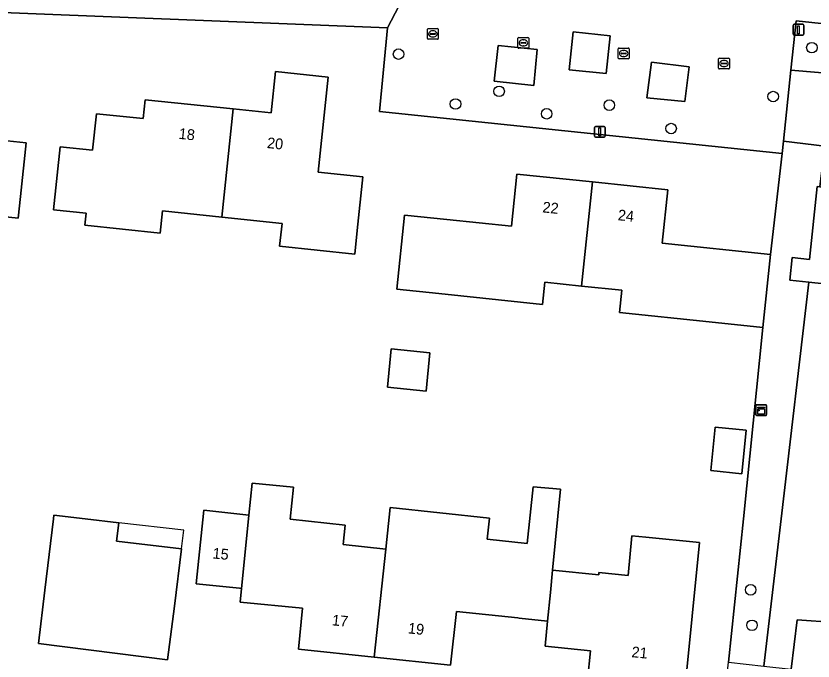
# Model space of a CAD drawing. Extents: x 162156 to 163172, y 378995 to 380779.
# Drawn here: x 162398 to 162471.9, y 380486.8 to 380546.6 of the extents above; entities that cross this region are included whole.
import ezdxf

# ---------------------------------------------------------------- set-up
doc = ezdxf.new("R2010")
doc.units = 0
for name, color, linetype in [('IMGEO_Boom', 7, 'Continuous'), ('IMGEO_Erf', 7, 'Continuous'), ('IMGEO_Groenvoorziening', 7, 'Continuous'), ('IMGEO_Kast', 7, 'Continuous'), ('IMGEO_Kolk', 7, 'Continuous'), ('IMGEO_Lichtmast', 7, 'Continuous'), ('IMGEO_Pand', 7, 'Continuous'), ('IMGEO_Pand_nummerreeks', 7, 'Continuous'), ('IMGEO_Pand_overbouw', 7, 'Continuous'), ('IMGEO_Terreindeel_zand', 7, 'Continuous'), ('IMGEO_Voetpad_open', 7, 'Continuous')]:
    doc.layers.add(name, color=color, linetype=linetype)

msp = doc.modelspace()

# ---------------------------------------------------------------- linework, layer by layer
at = {"layer": 'IMGEO_Boom'}
for centre in [(162471.814, 380543.676), (162433.488, 380543.075), (162442.812, 380539.629), (162468.227, 380539.139), (162438.765, 380538.452), (162453.034, 380538.344), (162447.221, 380537.544), (162458.763, 380536.173), (162466.143, 380493.417), (162466.266, 380490.134)]:
    msp.add_circle(centre, 0.489, dxfattribs=at)
at = {"layer": 'IMGEO_Erf'}
for points in [[(162467.276, 380517.746), (162462.303, 380518.264), (162453.982, 380519.131), (162454.196, 380521.183), (162450.447, 380521.573), (162447.045, 380521.927), (162446.832, 380519.882), (162437.236, 380520.881), (162433.326, 380521.288), (162434.051, 380528.152), (162437.951, 380527.747), (162443.963, 380527.121), (162444.466, 380531.953), (162451.475, 380531.223), (162458.448, 380530.496), (162457.932, 380525.541), (162467.978, 380524.494), (162469.055, 380533.871), (162431.721, 380537.758), (162432.449, 380545.496), (162374.241, 380547.817)], [(162456.766, 380475.774), (162457.134, 380476.033), (162463.399, 380480.441), (162464.077, 380486.7), (162465.46, 380500), (162467.276, 380517.746)], [(162451.01, 380485.055), (162451.28, 380487.775), (162447.07, 380488.193), (162447.301, 380490.517), (162444.677, 380490.796), (162444.544, 380490.81), (162438.846, 380491.417), (162438.315, 380486.43), (162431.228, 380487.184), (162424.214, 380487.931), (162424.579, 380491.706), (162418.788, 380492.267), (162418.919, 380493.557), (162418.745, 380493.574), (162414.713, 380493.965), (162415.442, 380500.792), (162419.612, 380500.355), (162419.914, 380503.317), (162423.738, 380502.927), (162423.435, 380499.955), (162428.544, 380499.42), (162428.352, 380497.615), (162432.307, 380497.194), (162432.721, 380501.038), (162441.905, 380500.048), (162441.696, 380498.106), (162445.413, 380497.71), (162445.972, 380502.956), (162448.516, 380502.739), (162447.771, 380495.249), (162452.049, 380494.824), (162452.069, 380495.024), (162454.768, 380494.756), (162455.131, 380498.416), (162456.407, 380498.289), (162461.382, 380497.795), (162460.028, 380484.16)]]:
    msp.add_lwpolyline(points, dxfattribs=at)
for points in [[(162385.157, 380531.209), (162381.63, 380531.577), (162381.432, 380529.675), (162372.005, 380530.657), (162368.046, 380531.07), (162368.772, 380538.037), (162372.704, 380537.627), (162379.055, 380536.966), (162379.582, 380542.029), (162386.259, 380541.334), (162393.582, 380540.571), (162393.051, 380535.475), (162398.942, 380534.862), (162398.424, 380529.889), (162398.214, 380527.879), (162388.813, 380528.858), (162389.016, 380530.807)], [(162417.095, 380527.969), (162411.606, 380528.541), (162411.391, 380526.478), (162404.385, 380527.208), (162404.501, 380528.318), (162401.498, 380528.631), (162402.107, 380534.482), (162405.111, 380534.17), (162405.464, 380537.554), (162409.809, 380537.102), (162409.991, 380538.846), (162418.135, 380537.998), (162421.665, 380537.63), (162422.064, 380541.457), (162426.951, 380540.948), (162426.033, 380532.141), (162430.164, 380531.711), (162429.646, 380526.738), (162429.417, 380524.537), (162422.456, 380525.262), (162422.677, 380527.388)], [(162432.811, 380515.745), (162436.392, 380515.383), (162436.034, 380511.845), (162432.453, 380512.207)], [(162462.834, 380508.493), (162465.729, 380508.205), (162465.329, 380504.182), (162462.434, 380504.47)], [(162404.422, 380500), (162407.532, 380499.643), (162407.335, 380497.922), (162413.36, 380497.229), (162412.694, 380491.899), (162412.073, 380486.937), (162400.102, 380488.433), (162400.697, 380493.398), (162401.485, 380500), (162401.525, 380500.333)]]:
    msp.add_lwpolyline(points, close=True, dxfattribs=at)
at = {"layer": 'IMGEO_Groenvoorziening'}
for points in [[(162469.868, 380541.578), (162484.897, 380540.319), (162485.2, 380544.58), (162470.351, 380546.161)], [(162452.742, 380541.271), (162453.12, 380544.776), (162449.666, 380545.154), (162449.301, 380541.623)], [(162486.523, 380539.523), (162489.731, 380539.305), (162490.036, 380542.183), (162489.57, 380543.192), (162488.951, 380543.816), (162488.005, 380544.281), (162485.2, 380544.58), (162484.897, 380540.319), (162469.868, 380541.578), (162469.175, 380535.01), (162473.002, 380534.554), (162472.559, 380530.774), (162476.412, 380530.364), (162477.075, 380536.599), (162477.123, 380537.052), (162486.125, 380535.903)], [(162446.026, 380540.16), (162446.353, 380543.513), (162442.734, 380543.878), (162442.343, 380540.576)], [(162460.045, 380538.674), (162460.449, 380541.887), (162456.931, 380542.316), (162456.522, 380539.026)], [(162467.353, 380486.346), (162468.953, 380500), (162471.523, 380521.934), (162469.762, 380522.121), (162469.984, 380524.21), (162471.585, 380524.04), (162472.305, 380530.801), (162472.559, 380530.774), (162473.002, 380534.554), (162469.175, 380535.01), (162469.055, 380533.871), (162467.978, 380524.494), (162467.276, 380517.746), (162465.46, 380500), (162464.077, 380486.7)], [(162485.237, 380527.826), (162484.306, 380527.925), (162478.575, 380523.296), (162478.353, 380521.207), (162471.523, 380521.934), (162468.953, 380500), (162467.353, 380486.346), (162469.902, 380486.07), (162470.452, 380490.626), (162484.437, 380489.647), (162484.947, 380494.337), (162481.589, 380494.65), (162482.178, 380500)], [(162483.884, 380484.557), (162484.437, 380489.647), (162470.452, 380490.626), (162469.902, 380486.07)]]:
    msp.add_lwpolyline(points, close=True, dxfattribs=at)
at = {"layer": 'IMGEO_Kast'}
for p, q in [((162466.691, 380510.576), (162467.532, 380510.576)), ((162467.532, 380510.576), (162466.691, 380510.576)), ((162466.616, 380509.651), (162466.616, 380510.492)), ((162466.616, 380510.492), (162466.616, 380509.651)), ((162467.616, 380510.501), (162467.616, 380509.66)), ((162467.616, 380509.66), (162467.616, 380510.501)), ((162467.541, 380509.576), (162466.7, 380509.576)), ((162466.7, 380509.576), (162467.541, 380509.576))]:
    msp.add_line(p, q, dxfattribs=at)
for points in [[(162466.811, 380510.366), (162467.411, 380510.366), (162467.411, 380510.281), (162466.811, 380510.281), (162466.811, 380510.366)], [(162466.811, 380510.191), (162467.411, 380510.191), (162467.411, 380509.702), (162466.811, 380509.702), (162466.811, 380510.191)]]:
    msp.add_lwpolyline(points, dxfattribs=at)
msp.add_circle((162466.895, 380510.04), 0.0377, dxfattribs=at)
for centre, start, end in [((162466.694, 380510.498), 92.4484, 184.28452), ((162466.694, 380510.498), 92.4484, 184.28452), ((162467.538, 380510.498), 2.4484, 94.28452), ((162467.538, 380510.498), 2.4484, 94.28452), ((162466.694, 380509.654), 182.4484, 274.28452), ((162466.694, 380509.654), 182.4484, 274.28452), ((162467.538, 380509.654), 272.4484, 4.28452), ((162467.538, 380509.654), 272.4484, 4.28452)]:
    msp.add_arc(centre, 0.0779, start, end, dxfattribs=at)
at = {"layer": 'IMGEO_Kolk'}
for p, q in [((162436.165, 380544.523), (162436.165, 380545.375)), ((162436.24, 380545.449), (162437.092, 380545.449)), ((162437.166, 380545.375), (162437.166, 380544.523)), ((162436.424, 380544.943), (162436.424, 380544.955)), ((162436.862, 380544.906), (162436.464, 380544.906)), ((162436.467, 380544.992), (162436.865, 380544.992)), ((162436.676, 380544.669), (162436.651, 380544.669)), ((162436.653, 380545.229), (162436.678, 380545.229)), ((162436.908, 380544.955), (162436.908, 380544.943)), ((162444.558, 380543.691), (162444.558, 380544.543)), ((162444.633, 380544.617), (162445.485, 380544.617)), ((162445.559, 380544.543), (162445.559, 380543.691)), ((162437.092, 380544.449), (162436.24, 380544.449)), ((162444.817, 380544.111), (162444.817, 380544.123)), ((162445.255, 380544.074), (162444.857, 380544.074)), ((162444.86, 380544.16), (162445.258, 380544.16)), ((162445.069, 380543.837), (162445.044, 380543.837)), ((162445.046, 380544.397), (162445.071, 380544.397)), ((162445.301, 380544.123), (162445.301, 380544.111)), ((162445.485, 380543.617), (162444.633, 380543.617)), ((162453.865, 380542.708), (162453.865, 380543.56)), ((162453.94, 380543.634), (162454.792, 380543.634)), ((162454.124, 380543.128), (162454.124, 380543.14)), ((162454.562, 380543.091), (162454.164, 380543.091)), ((162454.167, 380543.177), (162454.565, 380543.177)), ((162454.353, 380543.414), (162454.378, 380543.414)), ((162454.608, 380543.14), (162454.608, 380543.128)), ((162454.866, 380543.56), (162454.866, 380542.708)), ((162454.792, 380542.634), (162453.94, 380542.634)), ((162454.376, 380542.854), (162454.351, 380542.854)), ((162463.159, 380541.777), (162463.159, 380542.629)), ((162463.234, 380542.703), (162464.086, 380542.703)), ((162463.647, 380542.483), (162463.672, 380542.483)), ((162464.16, 380542.629), (162464.16, 380541.777)), ((162464.086, 380541.703), (162463.234, 380541.703)), ((162463.418, 380542.197), (162463.418, 380542.209)), ((162463.856, 380542.16), (162463.458, 380542.16)), ((162463.461, 380542.246), (162463.859, 380542.246)), ((162463.67, 380541.923), (162463.645, 380541.923)), ((162463.902, 380542.209), (162463.902, 380542.197))]:
    msp.add_line(p, q, dxfattribs=at)
for points in [[(162436.165, 380544.523), (162436.165, 380545.375)], [(162436.24, 380545.449), (162437.092, 380545.449)], [(162437.166, 380545.375), (162437.166, 380544.523)], [(162444.558, 380543.691), (162444.558, 380544.543)], [(162444.633, 380544.617), (162445.485, 380544.617)], [(162445.559, 380544.543), (162445.559, 380543.691)], [(162437.092, 380544.449), (162436.24, 380544.449)], [(162445.485, 380543.617), (162444.633, 380543.617)], [(162453.865, 380542.708), (162453.865, 380543.56)], [(162453.94, 380543.634), (162454.792, 380543.634)], [(162454.866, 380543.56), (162454.866, 380542.708)], [(162454.792, 380542.634), (162453.94, 380542.634)], [(162463.159, 380541.777), (162463.159, 380542.629)], [(162463.234, 380542.703), (162464.086, 380542.703)], [(162464.16, 380542.629), (162464.16, 380541.777)], [(162464.086, 380541.703), (162463.234, 380541.703)]]:
    msp.add_lwpolyline(points, dxfattribs=at)
for centre, radius, start, end in [((162436.242, 380545.373), 0.0765, 91.55205, 178.44795), ((162436.242, 380545.373), 0.0765, 91.55205, 178.44795), ((162437.09, 380545.373), 0.0765, 1.55205, 88.44795), ((162437.09, 380545.373), 0.0765, 1.55205, 88.44795), ((162436.242, 380544.525), 0.0765, 181.55205, 268.44795), ((162436.242, 380544.525), 0.0765, 181.55205, 268.44795), ((162436.464, 380544.952), 0.0403, 85.87752, 175.75265), ((162436.461, 380544.942), 0.0366, 178.93798, 274.71019), ((162436.865, 380544.949), 0.043, 264.86636, 352.45326), ((162436.869, 380544.954), 0.0386, 1.73085, 96.63898), ((162437.09, 380544.525), 0.0765, 271.55205, 358.44795), ((162437.09, 380544.525), 0.0765, 271.55205, 358.44795), ((162444.635, 380544.541), 0.0765, 91.55205, 178.44795), ((162444.635, 380544.541), 0.0765, 91.55205, 178.44795), ((162445.483, 380544.541), 0.0765, 1.55205, 88.44795), ((162445.483, 380544.541), 0.0765, 1.55205, 88.44795), ((162444.857, 380544.12), 0.0403, 85.87752, 175.75265), ((162444.854, 380544.11), 0.0366, 178.93798, 274.71019), ((162445.258, 380544.117), 0.043, 264.86636, 352.45326), ((162445.262, 380544.122), 0.0386, 1.73085, 96.63898), ((162444.635, 380543.693), 0.0765, 181.55205, 268.44795), ((162444.635, 380543.693), 0.0765, 181.55205, 268.44795), ((162445.483, 380543.693), 0.0765, 271.55205, 358.44795), ((162445.483, 380543.693), 0.0765, 271.55205, 358.44795), ((162453.942, 380543.558), 0.0765, 91.55205, 178.44795), ((162453.942, 380543.558), 0.0765, 91.55205, 178.44795), ((162454.164, 380543.137), 0.0403, 85.87752, 175.75265), ((162454.161, 380543.127), 0.0366, 178.93798, 274.71019), ((162454.565, 380543.134), 0.043, 264.86636, 352.45326), ((162454.569, 380543.139), 0.0386, 1.73085, 96.63898), ((162454.79, 380543.558), 0.0765, 1.55205, 88.44795), ((162454.79, 380543.558), 0.0765, 1.55205, 88.44795), ((162453.942, 380542.71), 0.0765, 181.55205, 268.44795), ((162453.942, 380542.71), 0.0765, 181.55205, 268.44795), ((162454.79, 380542.71), 0.0765, 271.55205, 358.44795), ((162454.79, 380542.71), 0.0765, 271.55205, 358.44795), ((162463.236, 380542.627), 0.0765, 91.55205, 178.44795), ((162463.236, 380542.627), 0.0765, 91.55205, 178.44795), ((162464.084, 380542.627), 0.0765, 1.55205, 88.44795), ((162464.084, 380542.627), 0.0765, 1.55205, 88.44795), ((162463.236, 380541.779), 0.0765, 181.55205, 268.44795), ((162463.236, 380541.779), 0.0765, 181.55205, 268.44795), ((162463.458, 380542.206), 0.0403, 85.87752, 175.75265), ((162463.455, 380542.196), 0.0366, 178.93798, 274.71019), ((162463.859, 380542.203), 0.043, 264.86636, 352.45326), ((162463.863, 380542.208), 0.0386, 1.73085, 96.63898), ((162464.084, 380541.779), 0.0765, 271.55205, 358.44795), ((162464.084, 380541.779), 0.0765, 271.55205, 358.44795)]:
    msp.add_arc(centre, radius, start, end, dxfattribs=at)
for centre, major_axis, ratio, start_param, end_param in [((162436.652, 380544.949), (-0.387, 0.002), 0.722429, 4.712389, 7.853982), ((162436.677, 380544.949), (-0.39, 0.002), 0.717154, 1.570796, 4.712389), ((162445.045, 380544.117), (-0.387, 0.002), 0.722429, 4.712389, 7.853982), ((162445.07, 380544.117), (-0.39, 0.002), 0.717154, 1.570796, 4.712389), ((162454.352, 380543.134), (-0.387, 0.002), 0.722429, 4.712389, 7.853982), ((162454.377, 380543.134), (-0.39, 0.002), 0.717154, 1.570796, 4.712389), ((162463.646, 380542.203), (-0.387, 0.002), 0.722429, 4.712389, 7.853982), ((162463.671, 380542.203), (-0.39, 0.002), 0.717154, 1.570796, 4.712389)]:
    msp.add_ellipse(centre, major_axis=major_axis, ratio=ratio, start_param=start_param, end_param=end_param, dxfattribs=at)
at = {"layer": 'IMGEO_Lichtmast'}
for p, q in [((162470.076, 380544.935), (162470.076, 380545.735)), ((162470.076, 380545.735), (162470.076, 380544.935)), ((162470.176, 380545.835), (162470.966, 380545.835)), ((162470.966, 380545.835), (162470.176, 380545.835)), ((162471.066, 380545.735), (162471.066, 380544.935)), ((162471.066, 380544.935), (162471.066, 380545.735)), ((162470.966, 380544.835), (162470.176, 380544.835)), ((162470.176, 380544.835), (162470.966, 380544.835)), ((162451.651, 380535.466), (162451.651, 380536.266)), ((162451.651, 380536.266), (162451.651, 380535.466)), ((162451.751, 380536.366), (162452.541, 380536.366)), ((162452.541, 380536.366), (162451.751, 380536.366)), ((162452.641, 380536.266), (162452.641, 380535.466)), ((162452.641, 380535.466), (162452.641, 380536.266)), ((162452.541, 380535.366), (162451.751, 380535.366)), ((162451.751, 380535.366), (162452.541, 380535.366))]:
    msp.add_line(p, q, dxfattribs=at)
for points in [[(162470.496, 380545.71), (162470.646, 380545.71), (162470.646, 380544.96), (162470.496, 380544.96), (162470.496, 380545.71)], [(162452.071, 380536.241), (162452.221, 380536.241), (162452.221, 380535.491), (162452.071, 380535.491), (162452.071, 380536.241)]]:
    msp.add_lwpolyline(points, dxfattribs=at)
for centre, start, end in [((162470.176, 380545.735), 90, 180), ((162470.176, 380545.735), 90, 180), ((162470.966, 380545.735), 0, 90), ((162470.966, 380545.735), 360, 90), ((162470.176, 380544.935), 180, 270), ((162470.176, 380544.935), 180, 270), ((162470.966, 380544.935), 270, 0), ((162470.966, 380544.935), 270, 0), ((162451.751, 380536.266), 90, 180), ((162451.751, 380536.266), 90, 180), ((162452.541, 380536.266), 0, 90), ((162452.541, 380536.266), 360, 90), ((162451.751, 380535.466), 180, 270), ((162451.751, 380535.466), 180, 270), ((162452.541, 380535.466), 270, 0), ((162452.541, 380535.466), 270, 0)]:
    msp.add_arc(centre, 0.1, start, end, dxfattribs=at)
at = {"layer": 'IMGEO_Pand'}
for points in [[(162386.259, 380541.334), (162385.157, 380531.209), (162389.016, 380530.807), (162388.813, 380528.858), (162398.214, 380527.879), (162398.424, 380529.889), (162398.942, 380534.862), (162393.051, 380535.475), (162393.582, 380540.571)], [(162417.095, 380527.969), (162422.677, 380527.388), (162422.456, 380525.262), (162429.417, 380524.537), (162429.646, 380526.738), (162430.164, 380531.711), (162426.033, 380532.141), (162426.951, 380540.948), (162422.064, 380541.457), (162421.665, 380537.63), (162418.135, 380537.998)], [(162418.135, 380537.998), (162409.991, 380538.846), (162409.809, 380537.102), (162405.464, 380537.554), (162405.111, 380534.17), (162402.107, 380534.482), (162401.498, 380528.631), (162404.501, 380528.318), (162404.385, 380527.208), (162411.391, 380526.478), (162411.606, 380528.541), (162417.095, 380527.969)], [(162451.475, 380531.223), (162444.466, 380531.953), (162443.963, 380527.121), (162437.951, 380527.747), (162434.051, 380528.152), (162433.326, 380521.288), (162437.236, 380520.881), (162446.832, 380519.882), (162447.045, 380521.927), (162450.447, 380521.573)], [(162451.475, 380531.223), (162450.447, 380521.573), (162454.196, 380521.183), (162453.982, 380519.131), (162462.303, 380518.264), (162467.276, 380517.746), (162467.978, 380524.494), (162457.932, 380525.541), (162458.448, 380530.496)], [(162436.392, 380515.383), (162432.811, 380515.745), (162432.453, 380512.207), (162436.034, 380511.845)], [(162465.329, 380504.182), (162465.729, 380508.205), (162462.834, 380508.493), (162462.434, 380504.47)], [(162432.307, 380497.194), (162428.352, 380497.615), (162428.544, 380499.42), (162423.435, 380499.955), (162423.738, 380502.927), (162419.914, 380503.317), (162419.612, 380500.355), (162419.576, 380500), (162418.919, 380493.557), (162418.788, 380492.267), (162424.579, 380491.706), (162424.214, 380487.931), (162431.228, 380487.184)], [(162447.771, 380495.249), (162448.516, 380502.739), (162445.972, 380502.956), (162445.413, 380497.71), (162441.696, 380498.106), (162441.905, 380500.048), (162432.721, 380501.038), (162432.307, 380497.194), (162431.228, 380487.184), (162438.315, 380486.43), (162438.846, 380491.417), (162444.544, 380490.81), (162444.677, 380490.796), (162447.301, 380490.517), (162447.564, 380493.169)], [(162413.36, 380497.229), (162407.335, 380497.922), (162407.532, 380499.643), (162404.422, 380500), (162401.525, 380500.333), (162401.485, 380500), (162400.697, 380493.398), (162400.102, 380488.433), (162412.073, 380486.937), (162412.694, 380491.899)], [(162419.576, 380500), (162419.612, 380500.355), (162415.442, 380500.792), (162414.713, 380493.965), (162418.745, 380493.574), (162418.919, 380493.557)], [(162456.407, 380498.289), (162455.131, 380498.416), (162454.768, 380494.756), (162452.069, 380495.024), (162452.049, 380494.824), (162447.771, 380495.249), (162447.564, 380493.169), (162447.301, 380490.517), (162447.07, 380488.193), (162451.28, 380487.775), (162451.01, 380485.055), (162460.028, 380484.16), (162461.382, 380497.795)]]:
    msp.add_lwpolyline(points, close=True, dxfattribs=at)
at = {"layer": 'IMGEO_Pand_overbouw'}
msp.add_lwpolyline([(162413.575, 380498.948), (162407.532, 380499.643), (162407.335, 380497.922), (162413.36, 380497.229)], close=True, dxfattribs=at)
at = {"layer": 'IMGEO_Terreindeel_zand'}
msp.add_lwpolyline([(162486.251, 380535.887), (162486.125, 380535.903), (162477.123, 380537.052), (162477.075, 380536.599), (162476.412, 380530.364), (162472.559, 380530.774), (162472.305, 380530.801), (162471.585, 380524.04), (162469.984, 380524.21), (162469.762, 380522.121), (162471.523, 380521.934), (162478.353, 380521.207), (162478.575, 380523.296), (162484.306, 380527.925), (162485.237, 380527.826), (162485.391, 380527.81)], close=True, dxfattribs=at)
at = {"layer": 'IMGEO_Voetpad_open'}
msp.add_lwpolyline([(162371.362, 380555.035), (162371.242, 380554.676), (162370.777, 380550.229), (162370.574, 380548.287), (162374.241, 380547.817), (162432.449, 380545.496), (162436.315, 380552.915), (162437.05, 380560.078)], dxfattribs=at)
for points in [[(162469.868, 380541.578), (162470.351, 380546.161), (162485.2, 380544.58), (162488.005, 380544.281), (162488.951, 380543.816), (162489.57, 380543.192), (162490.036, 380542.183), (162490.566, 380547.063), (162465.464, 380549.639), (162436.315, 380552.915), (162432.449, 380545.496), (162431.721, 380537.758), (162469.055, 380533.871), (162469.175, 380535.01)], [(162449.666, 380545.154), (162453.12, 380544.776), (162452.742, 380541.271), (162449.301, 380541.623)], [(162442.734, 380543.878), (162446.353, 380543.513), (162446.026, 380540.16), (162442.343, 380540.576)], [(162456.931, 380542.316), (162460.449, 380541.887), (162460.045, 380538.674), (162456.522, 380539.026)]]:
    msp.add_lwpolyline(points, close=True, dxfattribs=at)

# ---------------------------------------------------------------- texts
at = {"layer": 'IMGEO_Pand_nummerreeks'}
for s, rotation, p in [('18', 354.0527, (162413.063, 380535.228)), ('20', 354.05334, (162421.252, 380534.375)), ('22', 354.05094, (162446.796, 380528.412)), ('24', 354.05094, (162453.79, 380527.683)), ('15', 354.4595, (162416.204, 380496.332)), ('17', 353.92665, (162427.274, 380490.139)), ('19', 353.92665, (162434.325, 380489.389)), ('21', 354.33219, (162455.057, 380487.185))]:
    msp.add_text(s, height=1, rotation=rotation, dxfattribs=at).set_placement(p)

doc.saveas('drawing.dxf')
